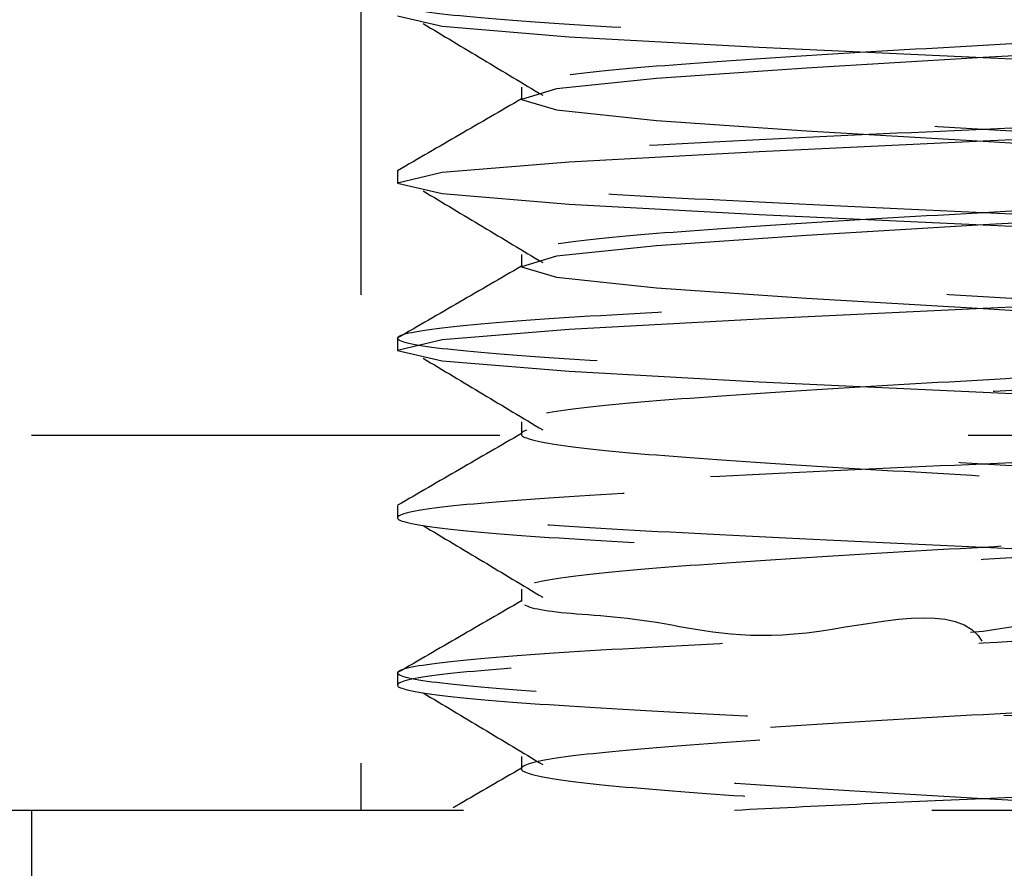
# Model space of a CAD drawing. Header units: inches. Extents: x 1907 to 2452, y -210 to -54.
# Tile 713 of 1056: x 2144.518 to 2144.729, y -177.504 to -177.323. Entities that reach past the tile are written whole.
import ezdxf

# ---------------------------------------------------------------- set-up
doc = ezdxf.new("R2010")
doc.units = ezdxf.units.IN
doc.header["$LTSCALE"] = 0.5
doc.header["$MEASUREMENT"] = 0
doc.linetypes.add('HIDDEN', pattern=[0.22499999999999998, 0.15, -0.075])
doc.layers.add('SID-M-H', color=4, linetype='HIDDEN')

msp = doc.modelspace()

# ---------------------------------------------------------------- linework, layer by layer
at = {"layer": 'SID-M-H'}
for p, q in [((2144.591247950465, -177.081832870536), (2144.591247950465, -177.491832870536)), ((2144.599060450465, -177.3222941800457), (2144.608575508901, -177.3245263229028)), ((2144.608575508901, -177.3245263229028), (2144.635672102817, -177.3267584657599)), ((2144.635672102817, -177.3267584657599), (2144.676225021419, -177.3289906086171)), ((2144.676225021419, -177.3289906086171), (2144.724060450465, -177.3312227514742)), ((2144.761785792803, -177.3289906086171), (2144.724060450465, -177.3312227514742)), ((2144.724060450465, -177.3312227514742), (2144.686335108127, -177.3334548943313)), ((2144.724060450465, -177.3312227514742), (2144.771895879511, -177.3334548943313)), ((2144.686335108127, -177.3334548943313), (2144.654353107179, -177.3356870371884)), ((2144.654353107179, -177.3356870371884), (2144.632983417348, -177.3379191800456)), ((2144.625479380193, -177.337547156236), (2144.625479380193, -177.3401513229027)), ((2144.632983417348, -177.3379191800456), (2144.625479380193, -177.3401513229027)), ((2144.625479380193, -177.3401513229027), (2144.632983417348, -177.3423834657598)), ((2144.632983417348, -177.3423834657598), (2144.654353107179, -177.3446156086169)), ((2144.654353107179, -177.3446156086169), (2144.686335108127, -177.3468477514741)), ((2144.686335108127, -177.3468477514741), (2144.724060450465, -177.3490798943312)), ((2144.771895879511, -177.3468477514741), (2144.724060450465, -177.3490798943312)), ((2144.724060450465, -177.3490798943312), (2144.676225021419, -177.3513120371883)), ((2144.724060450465, -177.3490798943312), (2144.761785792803, -177.3513120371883)), ((2144.676225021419, -177.3513120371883), (2144.635672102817, -177.3535441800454)), ((2144.635672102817, -177.3535441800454), (2144.608575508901, -177.3557763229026)), ((2144.599060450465, -177.355404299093), (2144.599060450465, -177.3580084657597)), ((2144.608575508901, -177.3557763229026), (2144.599060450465, -177.3580084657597)), ((2144.599060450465, -177.3580084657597), (2144.608575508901, -177.3602406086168)), ((2144.608575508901, -177.3602406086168), (2144.635672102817, -177.3624727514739)), ((2144.635672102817, -177.3624727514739), (2144.676225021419, -177.3647048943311)), ((2144.676225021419, -177.3647048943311), (2144.724060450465, -177.3669370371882)), ((2144.761785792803, -177.3647048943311), (2144.724060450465, -177.3669370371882)), ((2144.724060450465, -177.3669370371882), (2144.686335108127, -177.3691691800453)), ((2144.724060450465, -177.3669370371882), (2144.771895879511, -177.3691691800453)), ((2144.686335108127, -177.3691691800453), (2144.654353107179, -177.3714013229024)), ((2144.654353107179, -177.3714013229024), (2144.632983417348, -177.3736334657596)), ((2144.625479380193, -177.37326144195), (2144.625479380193, -177.3758656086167)), ((2144.632983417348, -177.3736334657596), (2144.625479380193, -177.3758656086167)), ((2144.625479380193, -177.3758656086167), (2144.632983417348, -177.3780977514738)), ((2144.632983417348, -177.3780977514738), (2144.654353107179, -177.3803298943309)), ((2144.654353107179, -177.3803298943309), (2144.686335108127, -177.3825620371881)), ((2144.686335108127, -177.3825620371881), (2144.724060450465, -177.3847941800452)), ((2144.771895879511, -177.3825620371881), (2144.724060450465, -177.3847941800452)), ((2144.724060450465, -177.3847941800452), (2144.676225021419, -177.3870263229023)), ((2144.724060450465, -177.3847941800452), (2144.761785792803, -177.3870263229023)), ((2144.676225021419, -177.3870263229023), (2144.635672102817, -177.3892584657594)), ((2144.635672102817, -177.3892584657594), (2144.608575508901, -177.3914906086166)), ((2144.599060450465, -177.391118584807), (2144.599060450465, -177.3937227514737)), ((2144.608575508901, -177.3914906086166), (2144.599060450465, -177.3937227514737)), ((2144.599060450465, -177.3937227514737), (2144.608575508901, -177.3959548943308)), ((2144.608575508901, -177.3959548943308), (2144.635672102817, -177.3981870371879)), ((2144.635672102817, -177.3981870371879), (2144.676225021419, -177.400419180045)), ((2144.676225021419, -177.400419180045), (2144.724060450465, -177.4026513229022)), ((2144.724060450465, -177.4026513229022), (2144.771895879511, -177.4048834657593)), ((2144.625479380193, -177.408975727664), (2144.625479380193, -177.4115798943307)), ((2144.120886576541, -177.411832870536), (2146.808886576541, -177.411832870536)), ((2144.120886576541, -177.411832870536), (2146.808886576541, -177.411832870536)), ((2144.599060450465, -177.426832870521), (2144.599060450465, -177.4294370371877)), ((2144.625479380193, -177.444690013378), (2144.625479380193, -177.4472941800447)), ((2144.599060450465, -177.462547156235), (2144.599060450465, -177.4651513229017)), ((2144.625479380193, -177.480404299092), (2144.625479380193, -177.4830084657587)), ((2144.513122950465, -177.491832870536), (2144.934997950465, -177.491832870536)), ((2144.520935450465, -177.491832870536), (2144.520935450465, -177.7214247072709))]:
    msp.add_line(p, q, dxfattribs=at)
for points, knots in [([(2144.631336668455, -176.1964323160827), (2144.631801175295, -176.1965955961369), (2144.634382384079, -176.19750292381), (2144.653311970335, -176.1991542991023), (2144.685145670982, -176.2013864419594), (2144.7241159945, -176.2036185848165), (2144.762753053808, -176.2058507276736), (2144.795586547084, -176.2080828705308), (2144.81750752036, -176.2103150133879), (2144.825208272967, -176.212547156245), (2144.817508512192, -176.2147792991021), (2144.795582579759, -176.2170114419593), (2144.76276793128, -176.2192435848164), (2144.724060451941, -176.2214757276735), (2144.685352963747, -176.2237078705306), (2144.652538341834, -176.2259400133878), (2144.630612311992, -176.2281721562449), (2144.622912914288, -176.230404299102), (2144.630612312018, -176.2326364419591), (2144.652538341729, -176.2348685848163), (2144.685352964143, -176.2371007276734), (2144.724060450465, -176.2393328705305), (2144.762767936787, -176.2415650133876), (2144.795582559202, -176.2437971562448), (2144.81750858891, -176.2460292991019), (2144.82520798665, -176.248261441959), (2144.81750858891, -176.2504935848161), (2144.795582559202, -176.2527257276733), (2144.762767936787, -176.2549578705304), (2144.724060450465, -176.2571900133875), (2144.685352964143, -176.2594221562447), (2144.652538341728, -176.2616542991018), (2144.63061231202, -176.2638864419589), (2144.62291291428, -176.266118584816), (2144.63061231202, -176.2683507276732), (2144.652538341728, -176.2705828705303), (2144.685352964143, -176.2728150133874), (2144.724060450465, -176.2750471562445), (2144.762767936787, -176.2772792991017), (2144.795582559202, -176.2795114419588), (2144.81750858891, -176.2817435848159), (2144.82520798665, -176.283975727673), (2144.81750858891, -176.2862078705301), (2144.795582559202, -176.2884400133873), (2144.762767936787, -176.2906721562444), (2144.724060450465, -176.2929042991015), (2144.685352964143, -176.2951364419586), (2144.652538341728, -176.2973685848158), (2144.63061231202, -176.2996007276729), (2144.62291291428, -176.30183287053), (2144.63061231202, -176.3040650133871), (2144.652538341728, -176.3062971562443), (2144.685352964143, -176.3085292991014), (2144.724060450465, -176.3107614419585), (2144.762767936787, -176.3129935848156), (2144.795582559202, -176.3152257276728), (2144.81750858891, -176.3174578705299), (2144.82520798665, -176.319690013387), (2144.81750858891, -176.3219221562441), (2144.795582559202, -176.3241542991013), (2144.762767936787, -176.3263864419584), (2144.724060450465, -176.3286185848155), (2144.685352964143, -176.3308507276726), (2144.652538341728, -176.3330828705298), (2144.63061231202, -176.3353150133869), (2144.62291291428, -176.337547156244), (2144.63061231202, -176.3397792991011), (2144.652538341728, -176.3420114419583), (2144.685352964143, -176.3442435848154), (2144.724060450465, -176.3464757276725), (2144.762767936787, -176.3487078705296), (2144.795582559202, -176.3509400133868), (2144.81750858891, -176.3531721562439), (2144.82520798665, -176.355404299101), (2144.81750858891, -176.3576364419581), (2144.795582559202, -176.3598685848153), (2144.762767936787, -176.3621007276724), (2144.724060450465, -176.3643328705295), (2144.685352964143, -176.3665650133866), (2144.652538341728, -176.3687971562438), (2144.63061231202, -176.3710292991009), (2144.62291291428, -176.373261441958), (2144.63061231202, -176.3754935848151), (2144.652538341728, -176.3777257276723), (2144.685352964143, -176.3799578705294), (2144.724060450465, -176.3821900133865), (2144.762767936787, -176.3844221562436), (2144.795582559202, -176.3866542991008), (2144.81750858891, -176.3888864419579), (2144.82520798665, -176.391118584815), (2144.81750858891, -176.3933507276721), (2144.795582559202, -176.3955828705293), (2144.762767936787, -176.3978150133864), (2144.724060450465, -176.4000471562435), (2144.685352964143, -176.4022792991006), (2144.652538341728, -176.4045114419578), (2144.63061231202, -176.4067435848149), (2144.62291291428, -176.408975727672), (2144.63061231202, -176.4112078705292), (2144.652538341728, -176.4134400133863), (2144.685352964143, -176.4156721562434), (2144.724060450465, -176.4179042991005), (2144.762767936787, -176.4201364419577), (2144.795582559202, -176.4223685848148), (2144.81750858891, -176.4246007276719), (2144.82520798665, -176.426832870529), (2144.81750858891, -176.4290650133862), (2144.795582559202, -176.4312971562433), (2144.762767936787, -176.4335292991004), (2144.724060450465, -176.4357614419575), (2144.685352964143, -176.4379935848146), (2144.652538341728, -176.4402257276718), (2144.63061231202, -176.4424578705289), (2144.62291291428, -176.444690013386), (2144.63061231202, -176.4469221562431), (2144.652538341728, -176.4491542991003), (2144.685352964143, -176.4513864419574), (2144.724060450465, -176.4536185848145), (2144.762767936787, -176.4558507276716), (2144.795582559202, -176.4580828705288), (2144.81750858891, -176.4603150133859), (2144.82520798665, -176.462547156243), (2144.81750858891, -176.4647792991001), (2144.795582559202, -176.4670114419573), (2144.762767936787, -176.4692435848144), (2144.724060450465, -176.4714757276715), (2144.685352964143, -176.4737078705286), (2144.652538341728, -176.4759400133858), (2144.63061231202, -176.4781721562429), (2144.62291291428, -176.4804042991), (2144.63061231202, -176.4826364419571), (2144.652538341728, -176.4848685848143), (2144.685352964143, -176.4871007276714), (2144.724060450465, -176.4893328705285), (2144.762767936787, -176.4915650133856), (2144.795582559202, -176.4937971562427), (2144.81750858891, -176.4960292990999), (2144.82520798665, -176.498261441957), (2144.81750858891, -176.5004935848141), (2144.795582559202, -176.5027257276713), (2144.762767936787, -176.5049578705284), (2144.724060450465, -176.5071900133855), (2144.685352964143, -176.5094221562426), (2144.652538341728, -176.5116542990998), (2144.63061231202, -176.5138864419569), (2144.62291291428, -176.516118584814), (2144.63061231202, -176.5183507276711), (2144.652538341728, -176.5205828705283), (2144.685352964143, -176.5228150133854), (2144.724060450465, -176.5250471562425), (2144.762767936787, -176.5272792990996), (2144.795582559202, -176.5295114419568), (2144.81750858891, -176.5317435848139), (2144.82520798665, -176.533975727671), (2144.81750858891, -176.5362078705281), (2144.795582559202, -176.5384400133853), (2144.762767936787, -176.5406721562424), (2144.724060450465, -176.5429042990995), (2144.685352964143, -176.5451364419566), (2144.652538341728, -176.5473685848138), (2144.63061231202, -176.5496007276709), (2144.62291291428, -176.551832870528), (2144.63061231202, -176.5540650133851), (2144.652538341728, -176.5562971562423), (2144.685352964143, -176.5585292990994), (2144.724060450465, -176.5607614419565), (2144.762767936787, -176.5629935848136), (2144.795582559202, -176.5652257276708), (2144.81750858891, -176.5674578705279), (2144.82520798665, -176.569690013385), (2144.81750858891, -176.5719221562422), (2144.795582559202, -176.5741542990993), (2144.762767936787, -176.5763864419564), (2144.724060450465, -176.5786185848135), (2144.685352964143, -176.5808507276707), (2144.652538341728, -176.5830828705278), (2144.63061231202, -176.5853150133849), (2144.62291291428, -176.587547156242), (2144.63061231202, -176.5897792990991), (2144.652538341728, -176.5920114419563), (2144.685352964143, -176.5942435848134), (2144.724060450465, -176.5964757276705), (2144.762767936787, -176.5987078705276), (2144.795582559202, -176.6009400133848), (2144.81750858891, -176.6031721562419), (2144.82520798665, -176.605404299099), (2144.81750858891, -176.6076364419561), (2144.795582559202, -176.6098685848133), (2144.762767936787, -176.6121007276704), (2144.724060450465, -176.6143328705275), (2144.685352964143, -176.6165650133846), (2144.652538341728, -176.6187971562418), (2144.63061231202, -176.6210292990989), (2144.62291291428, -176.623261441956), (2144.63061231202, -176.6254935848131), (2144.652538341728, -176.6277257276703), (2144.685352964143, -176.6299578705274), (2144.724060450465, -176.6321900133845), (2144.762767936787, -176.6344221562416), (2144.795582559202, -176.6366542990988), (2144.81750858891, -176.6388864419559), (2144.82520798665, -176.641118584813), (2144.81750858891, -176.6433507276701), (2144.795582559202, -176.6455828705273), (2144.762767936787, -176.6478150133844), (2144.724060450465, -176.6500471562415), (2144.685352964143, -176.6522792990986), (2144.652538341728, -176.6545114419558), (2144.63061231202, -176.6567435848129), (2144.62291291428, -176.65897572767), (2144.63061231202, -176.6612078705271), (2144.652538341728, -176.6634400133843), (2144.685352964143, -176.6656721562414), (2144.724060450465, -176.6679042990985), (2144.762767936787, -176.6701364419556), (2144.795582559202, -176.6723685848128), (2144.81750858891, -176.6746007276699), (2144.82520798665, -176.676832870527), (2144.81750858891, -176.6790650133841), (2144.795582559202, -176.6812971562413), (2144.762767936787, -176.6835292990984), (2144.724060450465, -176.6857614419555), (2144.685352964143, -176.6879935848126), (2144.652538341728, -176.6902257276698), (2144.63061231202, -176.6924578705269), (2144.62291291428, -176.694690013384), (2144.63061231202, -176.6969221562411), (2144.652538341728, -176.6991542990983), (2144.685352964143, -176.7013864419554), (2144.724060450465, -176.7036185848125), (2144.762767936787, -176.7058507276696), (2144.795582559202, -176.7080828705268), (2144.81750858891, -176.7103150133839), (2144.82520798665, -176.712547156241), (2144.81750858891, -176.7147792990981), (2144.795582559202, -176.7170114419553), (2144.762767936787, -176.7192435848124), (2144.724060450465, -176.7214757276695), (2144.685352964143, -176.7237078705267), (2144.652538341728, -176.7259400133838), (2144.63061231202, -176.7281721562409), (2144.62291291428, -176.730404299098), (2144.63061231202, -176.7326364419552), (2144.652538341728, -176.7348685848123), (2144.685352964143, -176.7371007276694), (2144.724060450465, -176.7393328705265), (2144.762767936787, -176.7415650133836), (2144.795582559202, -176.7437971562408), (2144.81750858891, -176.7460292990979), (2144.82520798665, -176.748261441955), (2144.81750858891, -176.7504935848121), (2144.795582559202, -176.7527257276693), (2144.762767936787, -176.7549578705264), (2144.724060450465, -176.7571900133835), (2144.685352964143, -176.7594221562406), (2144.652538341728, -176.7616542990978), (2144.63061231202, -176.7638864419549), (2144.62291291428, -176.766118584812), (2144.63061231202, -176.7683507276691), (2144.652538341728, -176.7705828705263), (2144.685352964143, -176.7728150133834), (2144.724060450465, -176.7750471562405), (2144.762767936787, -176.7772792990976), (2144.795582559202, -176.7795114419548), (2144.81750858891, -176.7817435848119), (2144.82520798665, -176.783975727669), (2144.81750858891, -176.7862078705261), (2144.795582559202, -176.7884400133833), (2144.762767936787, -176.7906721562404), (2144.724060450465, -176.7929042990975), (2144.685352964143, -176.7951364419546), (2144.652538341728, -176.7973685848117), (2144.63061231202, -176.7996007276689), (2144.62291291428, -176.801832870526), (2144.63061231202, -176.8040650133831), (2144.652538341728, -176.8062971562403), (2144.685352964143, -176.8085292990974), (2144.724060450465, -176.8107614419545), (2144.762767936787, -176.8129935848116), (2144.795582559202, -176.8152257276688), (2144.81750858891, -176.8174578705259), (2144.82520798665, -176.819690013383), (2144.81750858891, -176.8219221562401), (2144.795582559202, -176.8241542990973), (2144.762767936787, -176.8263864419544), (2144.724060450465, -176.8286185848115), (2144.685352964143, -176.8308507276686), (2144.652538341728, -176.8330828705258), (2144.63061231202, -176.8353150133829), (2144.62291291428, -176.83754715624), (2144.63061231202, -176.8397792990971), (2144.652538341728, -176.8420114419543), (2144.685352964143, -176.8442435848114), (2144.724060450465, -176.8464757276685), (2144.762767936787, -176.8487078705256), (2144.795582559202, -176.8509400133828), (2144.81750858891, -176.8531721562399), (2144.82520798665, -176.855404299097), (2144.81750858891, -176.8576364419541), (2144.795582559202, -176.8598685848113), (2144.762767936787, -176.8621007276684), (2144.724060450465, -176.8643328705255), (2144.685352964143, -176.8665650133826), (2144.652538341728, -176.8687971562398), (2144.63061231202, -176.8710292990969), (2144.62291291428, -176.873261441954), (2144.63061231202, -176.8754935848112), (2144.652538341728, -176.8777257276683), (2144.685352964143, -176.8799578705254), (2144.724060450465, -176.8821900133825), (2144.762767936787, -176.8844221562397), (2144.795582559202, -176.8866542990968), (2144.81750858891, -176.8888864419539), (2144.82520798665, -176.891118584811), (2144.81750858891, -176.8933507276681), (2144.795582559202, -176.8955828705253), (2144.762767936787, -176.8978150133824), (2144.724060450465, -176.9000471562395), (2144.685352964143, -176.9022792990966), (2144.652538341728, -176.9045114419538), (2144.63061231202, -176.9067435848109), (2144.62291291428, -176.908975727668), (2144.63061231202, -176.9112078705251), (2144.652538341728, -176.9134400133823), (2144.685352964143, -176.9156721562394), (2144.724060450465, -176.9179042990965), (2144.762767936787, -176.9201364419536), (2144.795582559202, -176.9223685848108), (2144.81750858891, -176.9246007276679), (2144.82520798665, -176.926832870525), (2144.81750858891, -176.9290650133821), (2144.795582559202, -176.9312971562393), (2144.762767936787, -176.9335292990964), (2144.724060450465, -176.9357614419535), (2144.685352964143, -176.9379935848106), (2144.652538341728, -176.9402257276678), (2144.63061231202, -176.9424578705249), (2144.62291291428, -176.944690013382), (2144.63061231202, -176.9469221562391), (2144.652538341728, -176.9491542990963), (2144.685352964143, -176.9513864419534), (2144.724060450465, -176.9536185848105), (2144.762767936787, -176.9558507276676), (2144.795582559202, -176.9580828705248), (2144.81750858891, -176.9603150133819), (2144.82520798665, -176.962547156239), (2144.81750858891, -176.9647792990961), (2144.795582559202, -176.9670114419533), (2144.762767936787, -176.9692435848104), (2144.724060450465, -176.9714757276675), (2144.685352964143, -176.9737078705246), (2144.652538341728, -176.9759400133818), (2144.63061231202, -176.9781721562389), (2144.62291291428, -176.980404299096), (2144.63061231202, -176.9826364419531), (2144.652538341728, -176.9848685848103), (2144.685352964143, -176.9871007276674), (2144.724060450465, -176.9893328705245), (2144.762767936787, -176.9915650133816), (2144.795582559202, -176.9937971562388), (2144.81750858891, -176.9960292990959), (2144.82520798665, -176.998261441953), (2144.81750858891, -177.0004935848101), (2144.795582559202, -177.0027257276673), (2144.762767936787, -177.0049578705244), (2144.724060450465, -177.0071900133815), (2144.685352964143, -177.0094221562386), (2144.652538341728, -177.0116542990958), (2144.63061231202, -177.0138864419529), (2144.62291291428, -177.01611858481), (2144.63061231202, -177.0183507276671), (2144.652538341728, -177.0205828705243), (2144.685352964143, -177.0228150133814), (2144.724060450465, -177.0250471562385), (2144.762767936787, -177.0272792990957), (2144.795582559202, -177.0295114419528), (2144.81750858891, -177.0317435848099), (2144.82520798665, -177.033975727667), (2144.81750858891, -177.0362078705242), (2144.795582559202, -177.0384400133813), (2144.762767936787, -177.0406721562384), (2144.724060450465, -177.0429042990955), (2144.685352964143, -177.0451364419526), (2144.652538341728, -177.0473685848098), (2144.63061231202, -177.0496007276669), (2144.62291291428, -177.051832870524), (2144.63061231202, -177.0540650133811), (2144.652538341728, -177.0562971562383), (2144.685352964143, -177.0585292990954), (2144.724060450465, -177.0607614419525), (2144.762767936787, -177.0629935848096), (2144.795582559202, -177.0652257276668), (2144.81750858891, -177.0674578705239), (2144.82520798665, -177.069690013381), (2144.81750858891, -177.0719221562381), (2144.795582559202, -177.0741542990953), (2144.762767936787, -177.0763864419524), (2144.724060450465, -177.0786185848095), (2144.685352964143, -177.0808507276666), (2144.652538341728, -177.0830828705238), (2144.63061231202, -177.0853150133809), (2144.62291291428, -177.087547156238), (2144.63061231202, -177.0897792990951), (2144.652538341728, -177.0920114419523), (2144.685352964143, -177.0942435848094), (2144.724060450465, -177.0964757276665), (2144.762767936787, -177.0987078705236), (2144.795582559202, -177.1009400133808), (2144.81750858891, -177.1031721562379), (2144.82520798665, -177.105404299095), (2144.81750858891, -177.1076364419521), (2144.795582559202, -177.1098685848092), (2144.762767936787, -177.1121007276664), (2144.724060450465, -177.1143328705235), (2144.685352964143, -177.1165650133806), (2144.652538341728, -177.1187971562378), (2144.63061231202, -177.1210292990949), (2144.62291291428, -177.123261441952), (2144.63061231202, -177.1254935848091), (2144.652538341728, -177.1277257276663), (2144.685352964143, -177.1299578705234), (2144.724060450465, -177.1321900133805), (2144.762767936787, -177.1344221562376), (2144.795582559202, -177.1366542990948), (2144.81750858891, -177.1388864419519), (2144.82520798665, -177.141118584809), (2144.81750858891, -177.1433507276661), (2144.795582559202, -177.1455828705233), (2144.762767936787, -177.1478150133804), (2144.724060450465, -177.1500471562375), (2144.685352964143, -177.1522792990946), (2144.652538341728, -177.1545114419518), (2144.63061231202, -177.1567435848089), (2144.62291291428, -177.158975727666), (2144.63061231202, -177.1612078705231), (2144.652538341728, -177.1634400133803), (2144.685352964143, -177.1656721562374), (2144.724060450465, -177.1679042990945), (2144.762767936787, -177.1701364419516), (2144.795582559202, -177.1723685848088), (2144.81750858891, -177.1746007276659), (2144.82520798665, -177.176832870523), (2144.81750858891, -177.1790650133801), (2144.795582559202, -177.1812971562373), (2144.762767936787, -177.1835292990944), (2144.724060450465, -177.1857614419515), (2144.685352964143, -177.1879935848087), (2144.652538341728, -177.1902257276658), (2144.63061231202, -177.1924578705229), (2144.62291291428, -177.19469001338), (2144.63061231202, -177.1969221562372), (2144.652538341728, -177.1991542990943), (2144.685352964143, -177.2013864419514), (2144.724060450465, -177.2036185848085), (2144.762767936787, -177.2058507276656), (2144.795582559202, -177.2080828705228), (2144.81750858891, -177.2103150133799), (2144.82520798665, -177.212547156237), (2144.81750858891, -177.2147792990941), (2144.795582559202, -177.2170114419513), (2144.762767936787, -177.2192435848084), (2144.724060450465, -177.2214757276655), (2144.685352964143, -177.2237078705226), (2144.652538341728, -177.2259400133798), (2144.63061231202, -177.2281721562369), (2144.62291291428, -177.230404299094), (2144.63061231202, -177.2326364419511), (2144.652538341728, -177.2348685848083), (2144.685352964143, -177.2371007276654), (2144.724060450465, -177.2393328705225), (2144.762767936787, -177.2415650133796), (2144.795582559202, -177.2437971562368), (2144.81750858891, -177.2460292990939), (2144.82520798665, -177.248261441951), (2144.81750858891, -177.2504935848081), (2144.795582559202, -177.2527257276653), (2144.762767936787, -177.2549578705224), (2144.724060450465, -177.2571900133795), (2144.685352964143, -177.2594221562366), (2144.652538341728, -177.2616542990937), (2144.63061231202, -177.2638864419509), (2144.62291291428, -177.266118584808), (2144.63061231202, -177.2683507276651), (2144.652538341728, -177.2705828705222), (2144.685352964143, -177.2728150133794), (2144.724060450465, -177.2750471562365), (2144.762767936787, -177.2772792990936), (2144.795582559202, -177.2795114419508), (2144.81750858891, -177.2817435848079), (2144.82520798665, -177.283975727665), (2144.81750858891, -177.2862078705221), (2144.795582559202, -177.2884400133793), (2144.762767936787, -177.2906721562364), (2144.724060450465, -177.2929042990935), (2144.685352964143, -177.2951364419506), (2144.652538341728, -177.2973685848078), (2144.63061231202, -177.2996007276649), (2144.62291291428, -177.301832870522), (2144.63061231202, -177.3040650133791), (2144.652538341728, -177.3062971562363), (2144.685352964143, -177.3085292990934), (2144.724060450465, -177.3107614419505), (2144.762767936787, -177.3129935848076), (2144.795582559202, -177.3152257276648), (2144.81750858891, -177.3174578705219), (2144.82520798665, -177.319690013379), (2144.81750858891, -177.3219221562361), (2144.795582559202, -177.3241542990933), (2144.762767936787, -177.3263864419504), (2144.724060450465, -177.3286185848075), (2144.685352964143, -177.3308507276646), (2144.652538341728, -177.3330828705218), (2144.63061231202, -177.3353150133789), (2144.62291291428, -177.337547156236), (2144.63061231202, -177.3397792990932), (2144.652538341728, -177.3420114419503), (2144.685352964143, -177.3442435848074), (2144.724060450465, -177.3464757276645), (2144.762767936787, -177.3487078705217), (2144.795582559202, -177.3509400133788), (2144.81750858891, -177.3531721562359), (2144.82520798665, -177.355404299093), (2144.81750858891, -177.3576364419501), (2144.795582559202, -177.3598685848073), (2144.762767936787, -177.3621007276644), (2144.724060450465, -177.3643328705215), (2144.685352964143, -177.3665650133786), (2144.652538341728, -177.3687971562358), (2144.63061231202, -177.3710292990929), (2144.62291291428, -177.37326144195), (2144.63061231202, -177.3754935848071), (2144.652538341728, -177.3777257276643), (2144.685352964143, -177.3799578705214), (2144.724060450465, -177.3821900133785), (2144.762767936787, -177.3844221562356), (2144.795582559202, -177.3866542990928), (2144.81750858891, -177.3888864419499), (2144.82520798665, -177.391118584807), (2144.81750858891, -177.3933507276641), (2144.795582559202, -177.3955828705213), (2144.762767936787, -177.3978150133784), (2144.724060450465, -177.4000471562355), (2144.685352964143, -177.4022792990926), (2144.652538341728, -177.4045114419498), (2144.63061231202, -177.4067435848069), (2144.62291291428, -177.4089757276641), (2144.63061231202, -177.4112078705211), (2144.652538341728, -177.4134400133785), (2144.685352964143, -177.4156721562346), (2144.724060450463, -177.4179042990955), (2144.762767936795, -177.4201364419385), (2144.795582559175, -177.4223685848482), (2144.817508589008, -177.4246007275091), (2144.825207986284, -177.4268328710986), (2144.817508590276, -177.4290650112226), (2144.795582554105, -177.4312971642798), (2144.762767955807, -177.4335292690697), (2144.724060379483, -177.4357615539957), (2144.685353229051, -177.4379931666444), (2144.652537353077, -177.4402272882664), (2144.630616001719, -177.4424520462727), (2144.622899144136, -177.4447117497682), (2144.630663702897, -177.4468410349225), (2144.652346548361, -177.4494570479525), (2144.686068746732, -177.450256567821), (2144.721389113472, -177.45783533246), (2144.771732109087, -177.4404605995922), (2144.758533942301, -177.5189446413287), (2144.793572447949, -177.4430096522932), (2144.817564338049, -177.4639327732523), (2144.825193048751, -177.461577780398), (2144.817512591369, -177.465039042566), (2144.795581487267, -177.4669418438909), (2144.762768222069, -177.4692622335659), (2144.724060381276, -177.4714707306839), (2144.68535295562, -177.4737092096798), (2144.65253844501, -177.475939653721), (2144.630611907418, -177.478172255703), (2144.622914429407, -177.4804042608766), (2144.630606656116, -177.4826364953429), (2144.652559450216, -177.4848684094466), (2144.685274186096, -177.4871013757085), (2144.725855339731, -177.4894160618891), (2144.752094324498, -177.4909985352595), (2144.765928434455, -177.491832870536)], [0, 0, 0, 0, 0.0003773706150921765, 0.002097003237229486, 0.003816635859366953, 0.005536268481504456, 0.007255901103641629, 0.008975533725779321, 0.01069516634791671, 0.01241479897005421, 0.0141344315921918, 0.0158540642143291, 0.01757369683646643, 0.01929332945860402, 0.02101296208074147, 0.02273259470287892, 0.02445222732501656, 0.02617185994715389, 0.02789149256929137, 0.02961112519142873, 0.03133075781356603, 0.03305039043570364, 0.03477002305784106, 0.03648965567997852, 0.03820928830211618, 0.03992892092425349, 0.04164855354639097, 0.04336818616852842, 0.04508781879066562, 0.04680745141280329, 0.04852708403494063, 0.05024671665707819, 0.05196634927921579, 0.05368598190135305, 0.05540561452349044, 0.05712524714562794, 0.05884487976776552, 0.06056451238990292, 0.06228414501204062, 0.06400377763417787, 0.06572341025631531, 0.06744304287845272, 0.06916267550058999, 0.07088230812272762, 0.07260194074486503, 0.07432157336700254, 0.07604120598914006, 0.07776083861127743, 0.07948047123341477, 0.08120010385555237, 0.08291973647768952, 0.0846393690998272, 0.08635900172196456, 0.0880786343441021, 0.08979826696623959, 0.09151789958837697, 0.0932375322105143, 0.09495716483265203, 0.09667679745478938, 0.09839643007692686, 0.1001160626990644, 0.1018356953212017, 0.1035553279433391, 0.1052749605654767, 0.1069945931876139, 0.1087142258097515, 0.1104338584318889, 0.1121534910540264, 0.113873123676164, 0.1155927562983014, 0.1173123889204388, 0.1190320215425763, 0.1207516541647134, 0.1224712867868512, 0.1241909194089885, 0.1259105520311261, 0.1276301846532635, 0.129349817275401, 0.1310694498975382, 0.1327890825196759, 0.1345087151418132, 0.1362283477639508, 0.1379479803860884, 0.1396676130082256, 0.1413872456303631, 0.1431068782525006, 0.1448265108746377, 0.1465461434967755, 0.148265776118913, 0.1499854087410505, 0.151705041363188, 0.1534246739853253, 0.1551443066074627, 0.1568639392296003, 0.1585835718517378, 0.1603032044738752, 0.1620228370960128, 0.16374246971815, 0.1654621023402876, 0.1671817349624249, 0.1689013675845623, 0.1706210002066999, 0.1723406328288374, 0.1740602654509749, 0.1757798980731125, 0.1774995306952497, 0.1792191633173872, 0.1809387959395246, 0.1826584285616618, 0.1843780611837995, 0.1860976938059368, 0.1878173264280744, 0.1895369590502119, 0.1912565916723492, 0.1929762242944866, 0.1946958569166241, 0.1964154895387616, 0.1981351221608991, 0.1998547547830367, 0.201574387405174, 0.2032940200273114, 0.205013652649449, 0.206733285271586, 0.2084529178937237, 0.2101725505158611, 0.2118921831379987, 0.2136118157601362, 0.2153314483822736, 0.217051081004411, 0.2187707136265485, 0.2204903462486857, 0.2222099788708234, 0.2239296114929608, 0.2256492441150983, 0.2273688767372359, 0.2290885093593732, 0.2308081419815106, 0.2325277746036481, 0.2342474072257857, 0.2359670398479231, 0.2376866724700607, 0.239406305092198, 0.2411259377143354, 0.2428455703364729, 0.2445652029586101, 0.2462848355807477, 0.2480044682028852, 0.2497241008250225, 0.2514437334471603, 0.2531633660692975, 0.2548829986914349, 0.2566026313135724, 0.2583222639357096, 0.2600418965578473, 0.2617615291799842, 0.2634811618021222, 0.2652007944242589, 0.266920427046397, 0.2686400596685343, 0.270359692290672, 0.2720793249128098, 0.2737989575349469, 0.2755185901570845, 0.2772382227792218, 0.2789578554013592, 0.2806774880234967, 0.2823971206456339, 0.2841167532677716, 0.2858363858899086, 0.2875560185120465, 0.2892756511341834, 0.2909952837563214, 0.2927149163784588, 0.2944345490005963, 0.2961541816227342, 0.2978738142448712, 0.2995934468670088, 0.3013130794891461, 0.3030327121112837, 0.304752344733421, 0.3064719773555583, 0.308191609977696, 0.309911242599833, 0.3116308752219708, 0.3133505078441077, 0.3150701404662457, 0.316789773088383, 0.3185094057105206, 0.3202290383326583, 0.3219486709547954, 0.3236683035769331, 0.3253879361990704, 0.327107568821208, 0.3288272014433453, 0.3305468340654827, 0.3322664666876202, 0.3339860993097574, 0.335705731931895, 0.3374253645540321, 0.3391449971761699, 0.3408646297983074, 0.3425842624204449, 0.3443038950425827, 0.3460235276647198, 0.3477431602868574, 0.3494627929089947, 0.3511824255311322, 0.3529020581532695, 0.3546216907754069, 0.3563413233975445, 0.3580609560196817, 0.3597805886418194, 0.3615002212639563, 0.3632198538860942, 0.3649394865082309, 0.3666591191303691, 0.3683787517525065, 0.370098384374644, 0.3718180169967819, 0.3735376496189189, 0.3752572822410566, 0.3769769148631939, 0.3786965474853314, 0.3804161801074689, 0.3821358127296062, 0.3838554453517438, 0.3855750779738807, 0.3872947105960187, 0.3890143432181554, 0.3907339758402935, 0.392453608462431, 0.3941732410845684, 0.3958928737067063, 0.3976125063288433, 0.3993321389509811, 0.4010517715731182, 0.4027714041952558, 0.4044910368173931, 0.4062106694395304, 0.4079303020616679, 0.4096499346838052, 0.4113695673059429, 0.4130891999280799, 0.4148088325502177, 0.4165284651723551, 0.4182480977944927, 0.4199677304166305, 0.4216873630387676, 0.4234069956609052, 0.4251266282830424, 0.42684626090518, 0.4285658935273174, 0.4302855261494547, 0.4320051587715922, 0.4337247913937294, 0.4354444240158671, 0.437164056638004, 0.4388836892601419, 0.4406033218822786, 0.4423229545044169, 0.444042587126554, 0.4457622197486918, 0.4474818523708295, 0.4492014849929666, 0.4509211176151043, 0.4526407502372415, 0.4543603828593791, 0.4560800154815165, 0.4577996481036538, 0.4595192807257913, 0.4612389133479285, 0.4629585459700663, 0.4646781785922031, 0.4663978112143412, 0.4681174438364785, 0.4698370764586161, 0.4715567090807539, 0.4732763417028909, 0.4749959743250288, 0.4767156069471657, 0.4784352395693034, 0.4801548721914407, 0.4818745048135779, 0.4835941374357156, 0.4853137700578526, 0.4870334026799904, 0.4887530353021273, 0.4904726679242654, 0.4921923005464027, 0.4939119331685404, 0.4956315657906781, 0.4973511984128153, 0.4990708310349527, 0.5007904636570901, 0.5025100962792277, 0.504229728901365, 0.5059493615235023, 0.5076689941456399, 0.5093886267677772, 0.5111082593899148, 0.5128278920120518, 0.5145475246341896, 0.516267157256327, 0.5179867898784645, 0.5197064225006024, 0.5214260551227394, 0.5231456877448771, 0.5248653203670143, 0.5265849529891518, 0.5283045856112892, 0.5300242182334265, 0.531743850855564, 0.5334634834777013, 0.5351831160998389, 0.536902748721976, 0.5386223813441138, 0.5403420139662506, 0.5420616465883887, 0.543781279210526, 0.5455009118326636, 0.5472205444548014, 0.5489401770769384, 0.5506598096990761, 0.5523794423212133, 0.5540990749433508, 0.5558187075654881, 0.5575383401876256, 0.559257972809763, 0.5609776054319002, 0.562697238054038, 0.5644168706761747, 0.5661365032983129, 0.5678561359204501, 0.5695757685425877, 0.5712954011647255, 0.5730150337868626, 0.5747346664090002, 0.5764542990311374, 0.5781739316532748, 0.5798935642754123, 0.5816131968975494, 0.583332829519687, 0.5850524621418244, 0.5867720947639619, 0.5884917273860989, 0.5902113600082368, 0.5919309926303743, 0.5936506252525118, 0.5953702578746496, 0.5970898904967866, 0.5988095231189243, 0.6005291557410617, 0.6022487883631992, 0.6039684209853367, 0.6056880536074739, 0.6074076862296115, 0.6091273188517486, 0.6108469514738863, 0.6125665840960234, 0.6142862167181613, 0.6160058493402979, 0.6177254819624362, 0.6194451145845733, 0.621164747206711, 0.6228843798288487, 0.6246040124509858, 0.6263236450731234, 0.6280432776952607, 0.6297629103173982, 0.6314825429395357, 0.6332021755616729, 0.6349218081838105, 0.6366414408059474, 0.6383610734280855, 0.640080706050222, 0.6418003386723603, 0.6435199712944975, 0.6452396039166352, 0.646959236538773, 0.64867886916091, 0.6503985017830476, 0.6521181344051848, 0.6538377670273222, 0.6555573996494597, 0.6572770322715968, 0.6589966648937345, 0.6607162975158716, 0.6624359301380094, 0.6641555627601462, 0.6658751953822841, 0.6675948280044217, 0.669314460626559, 0.671034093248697, 0.6727537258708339, 0.6744733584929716, 0.6761929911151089, 0.6779126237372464, 0.679632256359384, 0.6813518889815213, 0.6830715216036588, 0.6847911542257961, 0.6865107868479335, 0.6882304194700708, 0.6899500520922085, 0.6916696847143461, 0.6933893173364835, 0.6951089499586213, 0.6968285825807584, 0.698548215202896, 0.7002678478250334, 0.7019874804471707, 0.7037071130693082, 0.7054267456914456, 0.7071463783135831, 0.7088660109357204, 0.710585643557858, 0.7123052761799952, 0.714024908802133, 0.7157445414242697, 0.7174641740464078, 0.719183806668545, 0.7209034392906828, 0.7226230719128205, 0.7243427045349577, 0.7260623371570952, 0.7277819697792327, 0.7295016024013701, 0.7312212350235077, 0.7329408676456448, 0.7346605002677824, 0.7363801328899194, 0.7380997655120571, 0.7398193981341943, 0.7415390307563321, 0.7432586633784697, 0.744978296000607, 0.746697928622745, 0.7484175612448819, 0.7501371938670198, 0.751856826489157, 0.7535764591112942, 0.7552960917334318, 0.7570157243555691, 0.7587353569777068, 0.7604549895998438, 0.7621746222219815, 0.7638942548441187, 0.7656138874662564, 0.767333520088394, 0.7690531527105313, 0.7707727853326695, 0.7724924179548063, 0.774212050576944, 0.7759316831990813, 0.7776513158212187, 0.7793709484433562, 0.7810905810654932, 0.7828102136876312, 0.7845298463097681, 0.7862494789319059, 0.7879691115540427, 0.7896887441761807, 0.7914083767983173, 0.7931280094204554, 0.7948476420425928, 0.7965672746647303, 0.7982869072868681, 0.800006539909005, 0.8017261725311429, 0.8034458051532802, 0.8051654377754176, 0.8068850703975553, 0.8086047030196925, 0.8103243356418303, 0.8120439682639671, 0.8137636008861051, 0.8154832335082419, 0.81720286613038, 0.8189224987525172, 0.8206421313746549, 0.8223617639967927, 0.8240813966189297, 0.8258010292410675, 0.8275206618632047, 0.8292402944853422, 0.8309599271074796, 0.832679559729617, 0.8343991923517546, 0.8361188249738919, 0.8378384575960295, 0.8395580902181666, 0.8412777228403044, 0.8429973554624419, 0.8447169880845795, 0.8464366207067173, 0.8481562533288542, 0.849875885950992, 0.8515955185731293, 0.8533151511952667, 0.855034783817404, 0.8567544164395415, 0.8584740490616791, 0.8601936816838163, 0.8619133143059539, 0.8636329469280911, 0.8653525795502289, 0.8670722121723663, 0.8687918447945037, 0.8705114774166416, 0.8722311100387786, 0.8739507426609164, 0.8756703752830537, 0.8773900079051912, 0.8791096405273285, 0.8808292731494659, 0.8825489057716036, 0.8842685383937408, 0.8859881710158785, 0.8877078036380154, 0.8894274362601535, 0.8911470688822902, 0.8928667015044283, 0.8945863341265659, 0.8963059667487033, 0.898025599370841, 0.899745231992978, 0.9014648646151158, 0.9031844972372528, 0.9049041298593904, 0.9066237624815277, 0.908343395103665, 0.9100630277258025, 0.9117826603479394, 0.9135022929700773, 0.915221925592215, 0.9169415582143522, 0.9186611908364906, 0.9203808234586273, 0.922100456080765, 0.9238200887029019, 0.9255397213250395, 0.9272593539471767, 0.9289789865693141, 0.9306986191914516, 0.932418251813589, 0.9341378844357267, 0.9358575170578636, 0.9375771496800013, 0.9392967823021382, 0.9410164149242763, 0.9427360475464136, 0.9444556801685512, 0.9461753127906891, 0.9478949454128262, 0.949614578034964, 0.9513342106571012, 0.9530538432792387, 0.9547734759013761, 0.9564931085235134, 0.9582127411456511, 0.9599323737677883, 0.961652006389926, 0.9633716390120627, 0.9650912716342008, 0.9668109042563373, 0.9685305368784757, 0.9702501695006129, 0.9718687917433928, 0.9740073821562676, 0.9757270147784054, 0.9774466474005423, 0.97916628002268, 0.9808859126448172, 0.9826055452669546, 0.984325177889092, 0.9860448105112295, 0.987764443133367, 0.9894840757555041, 0.991203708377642, 0.9929233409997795, 0.9946429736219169, 0.9963626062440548, 0.998082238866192, 0.9999999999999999, 0.9999999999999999, 0.9999999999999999, 0.9999999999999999]), ([(2144.841274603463, -177.4071492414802), (2144.840774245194, -177.4070140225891), (2144.837520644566, -177.406134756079), (2144.813704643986, -177.4045114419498), (2144.773421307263, -177.4022792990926), (2144.723985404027, -177.4000471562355), (2144.674999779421, -177.3978150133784), (2144.633365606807, -177.3955828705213), (2144.605570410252, -177.3933507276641), (2144.595805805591, -177.391118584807), (2144.605569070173, -177.3888864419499), (2144.633370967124, -177.3866542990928), (2144.67497967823, -177.3844221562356), (2144.724060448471, -177.3821900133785), (2144.773141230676, -177.3799578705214), (2144.814749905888, -177.3777257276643), (2144.842551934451, -177.3754935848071), (2144.852314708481, -177.37326144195), (2144.842551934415, -177.3710292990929), (2144.814749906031, -177.3687971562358), (2144.773141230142, -177.3665650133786), (2144.724060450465, -177.3643328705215), (2144.674979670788, -177.3621007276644), (2144.633370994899, -177.3598685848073), (2144.605568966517, -177.3576364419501), (2144.595806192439, -177.355404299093), (2144.605568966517, -177.3531721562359), (2144.633370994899, -177.3509400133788), (2144.674979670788, -177.3487078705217), (2144.724060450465, -177.3464757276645), (2144.773141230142, -177.3442435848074), (2144.814749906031, -177.3420114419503), (2144.842551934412, -177.3397792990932), (2144.852314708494, -177.337547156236), (2144.842551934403, -177.3353150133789), (2144.814749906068, -177.3330828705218), (2144.773141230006, -177.3308507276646), (2144.724060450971, -177.3286185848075), (2144.674979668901, -177.3263864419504), (2144.63337100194, -177.3241542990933), (2144.60556894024, -177.3219221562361), (2144.595806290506, -177.319690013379), (2144.605568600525, -177.3174578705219), (2144.6333723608, -177.3152257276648), (2144.674974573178, -177.3129935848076), (2144.724079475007, -177.3107614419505), (2144.773070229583, -177.3085292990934), (2144.815014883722, -177.3062971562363), (2144.841563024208, -177.3040650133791), (2144.852273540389, -177.3024096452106), (2144.847751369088, -177.3014983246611), (2144.846921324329, -177.3013310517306)], [0, 0, 0, 0, 0.003833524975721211, 0.02492765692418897, 0.04602178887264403, 0.06711592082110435, 0.08821005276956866, 0.1093041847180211, 0.1303983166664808, 0.1514924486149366, 0.1725865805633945, 0.1936807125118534, 0.2147748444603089, 0.2358689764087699, 0.2569631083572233, 0.2780572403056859, 0.2991513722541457, 0.3202455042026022, 0.3413396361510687, 0.3624337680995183, 0.3835279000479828, 0.4046220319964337, 0.425716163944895, 0.4468102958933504, 0.467904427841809, 0.488998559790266, 0.5100926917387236, 0.5311868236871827, 0.5522809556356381, 0.5733750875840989, 0.5944692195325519, 0.6155633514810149, 0.6366574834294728, 0.6577516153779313, 0.6788457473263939, 0.6999398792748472, 0.7210340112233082, 0.7421281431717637, 0.7632222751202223, 0.7843164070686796, 0.8054105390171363, 0.826504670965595, 0.8475988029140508, 0.8686929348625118, 0.8897870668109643, 0.9108811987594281, 0.931975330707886, 0.9530694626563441, 0.9741635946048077, 0.9952577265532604, 1, 1, 1, 1]), ([(2144.604509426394, -177.3239652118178), (2144.608775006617, -177.326516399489), (2144.617305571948, -177.3316184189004), (2144.62580342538, -177.3367215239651), (2144.630052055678, -177.339272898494)], [0, 0, 0, 0, 0.5000348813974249, 1, 1, 1, 1]), ([(2144.62549896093, -177.3400434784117), (2144.621092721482, -177.3425960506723), (2144.612279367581, -177.3477017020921), (2144.603470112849, -177.3528057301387), (2144.599065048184, -177.3553579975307)], [0, 0, 0, 0, 0.499950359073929, 1, 1, 1, 1]), ([(2144.604509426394, -177.3596794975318), (2144.608775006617, -177.362230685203), (2144.617305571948, -177.3673327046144), (2144.62580342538, -177.3724358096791), (2144.630052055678, -177.374987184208)], [0, 0, 0, 0, 0.5000348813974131, 1, 1, 1, 1]), ([(2144.62549896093, -177.3757577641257), (2144.621092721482, -177.3783103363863), (2144.612279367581, -177.3834159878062), (2144.603470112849, -177.3885200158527), (2144.599065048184, -177.3910722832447)], [0, 0, 0, 0, 0.4999503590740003, 1, 1, 1, 1]), ([(2144.820629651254, -177.3931243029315), (2144.821426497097, -177.3933237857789), (2144.825195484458, -177.3942673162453), (2144.816784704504, -177.3959548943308), (2144.795776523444, -177.3981870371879), (2144.762715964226, -177.400419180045), (2144.724074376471, -177.4026513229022), (2144.68534923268, -177.4048834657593), (2144.65253934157, -177.4071156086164), (2144.630612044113, -177.4093477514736), (2144.622912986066, -177.4115798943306), (2144.630612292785, -177.413812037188), (2144.652538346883, -177.4160441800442), (2144.685352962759, -177.418276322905), (2144.724060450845, -177.4205084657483), (2144.762767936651, -177.422740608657), (2144.795582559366, -177.4249727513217), (2144.817508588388, -177.427204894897), (2144.825207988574, -177.4294370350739), (2144.817508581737, -177.4316691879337), (2144.795582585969, -177.4339012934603), (2144.762767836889, -177.4361335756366), (2144.72406082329, -177.4383651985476), (2144.685351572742, -177.44059928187), (2144.652543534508, -177.4428241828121), (2144.630592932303, -177.4450833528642), (2144.622985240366, -177.4472146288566), (2144.630342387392, -177.4498232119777), (2144.653545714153, -177.4506504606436), (2144.681593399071, -177.4581257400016), (2144.736689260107, -177.4412204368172), (2144.709809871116, -177.5198354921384), (2144.760062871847, -177.4440123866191), (2144.795299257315, -177.4639854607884), (2144.817584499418, -177.4620353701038), (2144.825187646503, -177.4653881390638), (2144.817514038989, -177.467320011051), (2144.795581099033, -177.4696326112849), (2144.762768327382, -177.4718431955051), (2144.724060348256, -177.4740811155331), (2144.685352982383, -177.4763117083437), (2144.652538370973, -177.478544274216), (2144.6306121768, -177.480776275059), (2144.622913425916, -177.4830085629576), (2144.630610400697, -177.485240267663), (2144.652361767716, -177.4874553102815), (2144.684479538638, -177.4896456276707), (2144.709593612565, -177.4911033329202), (2144.722162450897, -177.491832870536)], [0, 0, 0, 0, 0.005891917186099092, 0.02786807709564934, 0.04984423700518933, 0.07182039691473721, 0.09379655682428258, 0.1157727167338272, 0.1377488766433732, 0.1597250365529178, 0.1817011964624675, 0.2036773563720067, 0.2256535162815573, 0.2476296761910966, 0.2696058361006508, 0.2915819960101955, 0.3135581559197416, 0.3355343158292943, 0.357510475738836, 0.3794866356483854, 0.4014627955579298, 0.4234389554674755, 0.4454151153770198, 0.467391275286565, 0.4893674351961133, 0.5113435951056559, 0.5333197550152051, 0.5552959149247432, 0.5772720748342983, 0.5992482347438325, 0.6212243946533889, 0.6415644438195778, 0.6714216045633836, 0.6933977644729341, 0.7153739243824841, 0.7373500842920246, 0.7593262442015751, 0.7813024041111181, 0.8032785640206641, 0.8252547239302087, 0.8472308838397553, 0.8692070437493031, 0.891183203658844, 0.9131593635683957, 0.9351355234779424, 0.9571116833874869, 0.9785356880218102, 1, 1, 1, 1]), ([(2144.604509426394, -177.3953937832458), (2144.608775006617, -177.3979449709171), (2144.617305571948, -177.4030469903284), (2144.62580342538, -177.4081500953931), (2144.630052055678, -177.4107014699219)], [0, 0, 0, 0, 0.5000348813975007, 1, 1, 1, 1]), ([(2144.670972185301, -177.491832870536), (2144.679578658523, -177.4913993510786), (2144.696627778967, -177.4905405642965), (2144.731325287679, -177.4890228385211), (2144.773143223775, -177.4870939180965), (2144.814749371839, -177.4848704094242), (2144.842552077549, -177.4826359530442), (2144.852314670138, -177.4804044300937), (2144.84255194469, -177.4781721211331), (2144.814749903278, -177.4759400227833), (2144.77314123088, -177.4737078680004), (2144.724060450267, -177.4714757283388), (2144.674979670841, -177.4692435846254), (2144.633370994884, -177.4670114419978), (2144.605568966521, -177.4647792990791), (2144.595806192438, -177.4625471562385), (2144.605568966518, -177.460315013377), (2144.633370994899, -177.458082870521), (2144.674979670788, -177.4558507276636), (2144.724060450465, -177.4536185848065), (2144.773141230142, -177.4513864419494), (2144.814749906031, -177.4491542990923), (2144.842551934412, -177.4469221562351), (2144.852314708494, -177.444690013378), (2144.842551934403, -177.4424578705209), (2144.814749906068, -177.4402257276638), (2144.773141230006, -177.4379935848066), (2144.724060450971, -177.4357614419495), (2144.674979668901, -177.4335292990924), (2144.63337100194, -177.4312971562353), (2144.60556894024, -177.4290650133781), (2144.595806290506, -177.426832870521), (2144.605568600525, -177.4246007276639), (2144.6333723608, -177.4223685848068), (2144.674974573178, -177.4201364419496), (2144.724079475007, -177.4179042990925), (2144.773070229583, -177.4156721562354), (2144.815014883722, -177.4134400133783), (2144.841563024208, -177.4112078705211), (2144.852273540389, -177.4095525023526), (2144.847751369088, -177.4086411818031), (2144.846921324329, -177.4084739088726)], [0, 0, 0, 0, 0.01516484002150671, 0.03004101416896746, 0.05681710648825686, 0.08359319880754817, 0.1103692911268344, 0.1371453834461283, 0.1639214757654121, 0.1906975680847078, 0.2174736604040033, 0.244249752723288, 0.271025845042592, 0.2978019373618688, 0.324578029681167, 0.3513541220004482, 0.3781302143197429, 0.4049063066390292, 0.4316823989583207, 0.4584584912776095, 0.4852345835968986, 0.5120106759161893, 0.538786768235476, 0.5655628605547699, 0.5923389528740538, 0.6191150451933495, 0.6458911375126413, 0.6726672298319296, 0.6994433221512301, 0.7262194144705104, 0.7529955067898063, 0.77977159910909, 0.8065476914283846, 0.8333237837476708, 0.8600998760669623, 0.886875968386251, 0.9136520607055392, 0.9404281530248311, 0.9672042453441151, 0.9939803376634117, 1, 1, 1, 1]), ([(2144.62549896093, -177.4114720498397), (2144.621092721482, -177.4140246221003), (2144.612279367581, -177.4191302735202), (2144.603470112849, -177.4242343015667), (2144.599065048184, -177.4267865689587)], [0, 0, 0, 0, 0.4999503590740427, 1, 1, 1, 1]), ([(2144.846930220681, -177.4120796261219), (2144.845353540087, -177.412657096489), (2144.841745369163, -177.4139786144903), (2144.814374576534, -177.4160441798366), (2144.773241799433, -177.4182763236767), (2144.7240335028, -177.4205084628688), (2144.674986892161, -177.422740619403), (2144.633369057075, -177.4249727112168), (2144.605569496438, -177.4272050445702), (2144.59580601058, -177.4294364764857), (2144.605569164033, -177.4316712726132), (2144.633370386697, -177.4338935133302), (2144.67498190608, -177.4361626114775), (2144.724052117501, -177.4382568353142), (2144.773172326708, -177.4410036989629), (2144.814633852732, -177.441314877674), (2144.842985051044, -177.4507161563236), (2144.850007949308, -177.4283876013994), (2144.849228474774, -177.5118641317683), (2144.84529380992, -177.4324932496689), (2144.814558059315, -177.4559089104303), (2144.773192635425, -177.4528785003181), (2144.724046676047, -177.4565207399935), (2144.674983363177, -177.4583750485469), (2144.633369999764, -177.4607084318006), (2144.605569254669, -177.4629134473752), (2144.595806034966, -177.4651528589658), (2144.605569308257, -177.4673830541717), (2144.633369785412, -177.4696157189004), (2144.674984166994, -177.4718477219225), (2144.724043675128, -177.4740799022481), (2144.773203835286, -177.4763120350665), (2144.814516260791, -177.47854418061), (2144.843423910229, -177.4807763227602), (2144.84718160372, -177.4822644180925), (2144.849060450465, -177.4830084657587)], [0, 0, 0, 0, 0.02372055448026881, 0.05428354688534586, 0.08484653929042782, 0.115409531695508, 0.1459725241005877, 0.1765355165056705, 0.2070985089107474, 0.2376615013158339, 0.268224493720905, 0.2987874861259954, 0.3293504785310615, 0.3599134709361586, 0.3904764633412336, 0.4210394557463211, 0.4516024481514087, 0.4821654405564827, 0.5045221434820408, 0.5415551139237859, 0.5721181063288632, 0.602681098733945, 0.6332440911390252, 0.6638070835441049, 0.6943700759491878, 0.7249330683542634, 0.755496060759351, 0.786059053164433, 0.8166220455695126, 0.8471850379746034, 0.8777480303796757, 0.9083110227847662, 0.9388740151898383, 0.9694370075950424, 1, 1, 1, 1]), ([(2144.604509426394, -177.4311080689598), (2144.608775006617, -177.433659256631), (2144.617305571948, -177.4387612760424), (2144.62580342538, -177.4438643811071), (2144.630052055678, -177.4464157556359)], [0, 0, 0, 0, 0.5000348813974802, 1, 1, 1, 1]), ([(2144.62549896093, -177.4471863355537), (2144.621092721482, -177.4497389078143), (2144.612279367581, -177.4548445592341), (2144.603470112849, -177.4599485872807), (2144.599065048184, -177.4625008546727)], [0, 0, 0, 0, 0.4999503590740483, 1, 1, 1, 1]), ([(2144.604509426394, -177.4668223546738), (2144.608775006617, -177.469373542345), (2144.617305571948, -177.4744755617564), (2144.62580342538, -177.4795786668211), (2144.630052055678, -177.48213004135)], [0, 0, 0, 0, 0.5000348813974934, 1, 1, 1, 1]), ([(2144.62549896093, -177.4829006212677), (2144.621092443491, -177.4854533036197), (2144.61623350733, -177.4882680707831), (2144.611376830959, -177.4910819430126), (2144.610924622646, -177.491343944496)], [0, 0, 0, 0, 0.9068893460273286, 1, 1, 1, 1])]:
    msp.add_open_spline(points, degree=3, knots=knots, dxfattribs=at)

doc.saveas('drawing.dxf')
